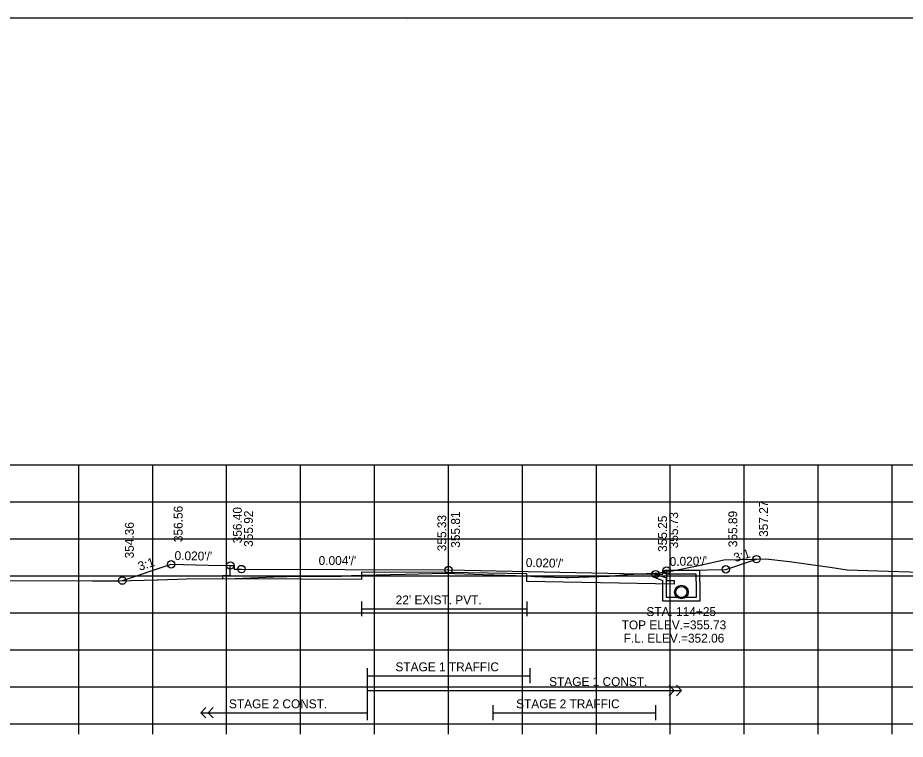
# Model space of a CAD drawing. Extents: x 1368122 to 1710785, y 373130 to 557566.
# Drawn here: x 1368284.5 to 1368404.5, y 375376.4 to 375473.9 of the extents above; entities that cross this region are included whole.
import ezdxf

# ---------------------------------------------------------------- set-up
doc = ezdxf.new("R2010")
doc.units = 0
for name, color, linetype in [('R_Alt Surface', 7, 'Continuous'), ('R_Axis', 7, 'Continuous'), ('R_Border', 7, 'Continuous'), ('R_Exist Surface', 7, 'Continuous'), ('R_Fin Surface', 7, 'Continuous'), ('R_Grid', 7, 'Continuous'), ('R_No Plot', 7, 'Continuous'), ('R_Striping', 7, 'Continuous'), ('R_Water', 7, 'Continuous'), ('R_Water Annot', 7, 'Continuous'), ('R_Xsect Elev', 7, 'Continuous'), ('R_Xsect Slope', 7, 'Continuous')]:
    doc.layers.add(name, color=color, linetype=linetype)

msp = doc.modelspace()

# ---------------------------------------------------------------- linework, layer by layer
at = {"layer": 'R_Alt Surface'}
for points in [[(1368372.23, 375399.17), (1368372.23, 375397.83), (1368373.23, 375397.81), (1368373.23, 375397.31), (1368370.73, 375397.36), (1368353.34, 375397.71), (1368353.34, 375398.71), (1368342.73, 375398.92), (1368330.95, 375398.97), (1368330.95, 375397.97), (1368314.73, 375398.04), (1368312.23, 375397.99), (1368312.23, 375398.49), (1368313.23, 375398.51), (1368313.23, 375399.85)], [(1368330.95, 375395), (1368330.95, 375393)], [(1368353.34, 375395), (1368353.34, 375393)], [(1368330.95, 375394), (1368353.34, 375394)]]:
    msp.add_lwpolyline(points, dxfattribs=at)
at = {"layer": 'R_Axis'}
for p, q in [((1368192.73, 375378.45), (1368492.73, 375378.45)), ((1368292.73, 375377.05), (1368292.73, 375378.45)), ((1368302.73, 375377.05), (1368302.73, 375378.45)), ((1368312.73, 375377.05), (1368312.73, 375378.45)), ((1368322.73, 375377.05), (1368322.73, 375378.45)), ((1368332.73, 375377.05), (1368332.73, 375378.45)), ((1368342.73, 375377.05), (1368342.73, 375378.45)), ((1368352.73, 375377.05), (1368352.73, 375378.45)), ((1368362.73, 375377.05), (1368362.73, 375378.45)), ((1368372.73, 375377.05), (1368372.73, 375378.45)), ((1368382.73, 375377.05), (1368382.73, 375378.45)), ((1368392.73, 375377.05), (1368392.73, 375378.45)), ((1368402.73, 375377.05), (1368402.73, 375378.45))]:
    msp.add_line(p, q, dxfattribs=at)
at = {"layer": 'R_Border'}
for p, q in [((1368184.73, 375473.91), (1368500.91, 375473.91)), ((1368337.25, 375473.65), (1368337.25, 375473.65)), ((1368337.25, 375473.65), (1368337.25, 375473.65))]:
    msp.add_line(p, q, dxfattribs=at)
at = {"layer": 'R_Exist Surface'}
msp.add_lwpolyline([(1368275.82, 375397.84), (1368294.59, 375397.79), (1368294.71, 375397.79), (1368294.87, 375397.79), (1368297.75, 375397.8), (1368297.91, 375397.8), (1368298.04, 375397.8), (1368303.35, 375397.91), (1368303.49, 375397.91), (1368307.31, 375398.05), (1368313.9, 375398.11), (1368319.06, 375398.32), (1368322.7, 375398.39), (1368328.21, 375398.42), (1368329.6, 375398.49), (1368330.95, 375398.55), (1368336.88, 375398.68), (1368342.31, 375398.8), (1368347.44, 375398.63), (1368353.34, 375398.44), (1368354.37, 375398.37), (1368355.49, 375398.31), (1368357.02, 375398.27), (1368358.62, 375398.22), (1368359, 375398.21), (1368364.45, 375398.43), (1368365.31, 375398.51), (1368366.93, 375398.65), (1368371.18, 375398.84), (1368372.82, 375399.07), (1368376.34, 375399.79), (1368379.98, 375400.63), (1368383.92, 375400.71), (1368385.66, 375400.76), (1368388.85, 375400.41), (1368393.35, 375399.77), (1368394.34, 375399.61), (1368396.65, 375399.28), (1368410.66, 375398.82)], dxfattribs=at)
at = {"layer": 'R_Fin Surface'}
msp.add_lwpolyline([(1368298.63, 375397.81), (1368305.23, 375400.01), (1368310.23, 375399.91), (1368313.23, 375399.85), (1368313.73, 375399.85), (1368313.73, 375399.35), (1368314.73, 375399.37), (1368342.73, 375399.25), (1368370.73, 375398.69), (1368371.73, 375398.67), (1368371.73, 375399.17), (1368372.23, 375399.17), (1368375.23, 375399.23), (1368380.23, 375399.33), (1368384.39, 375400.72)], dxfattribs=at)
at = {"layer": 'R_Grid'}
for p, q in [((1368192.73, 375413.45), (1368492.73, 375413.45)), ((1368292.73, 375378.45), (1368292.73, 375413.45)), ((1368302.73, 375378.45), (1368302.73, 375413.45)), ((1368312.73, 375378.45), (1368312.73, 375413.45)), ((1368322.73, 375378.45), (1368322.73, 375413.45)), ((1368332.73, 375378.45), (1368332.73, 375413.45)), ((1368342.73, 375378.45), (1368342.73, 375413.45)), ((1368352.73, 375378.45), (1368352.73, 375413.45)), ((1368362.73, 375378.45), (1368362.73, 375413.45)), ((1368372.73, 375378.45), (1368372.73, 375413.45)), ((1368382.73, 375378.45), (1368382.73, 375413.45)), ((1368392.73, 375378.45), (1368392.73, 375413.45)), ((1368402.73, 375378.45), (1368402.73, 375413.45)), ((1368192.73, 375408.45), (1368492.73, 375408.45)), ((1368192.73, 375403.45), (1368492.73, 375403.45)), ((1368192.73, 375398.45), (1368492.73, 375398.45)), ((1368192.73, 375393.45), (1368492.73, 375393.45)), ((1368192.73, 375388.45), (1368492.73, 375388.45)), ((1368192.73, 375383.45), (1368492.73, 375383.45)), ((1368192.73, 375378.45), (1368492.73, 375378.45))]:
    msp.add_line(p, q, dxfattribs=at)
at = {"layer": 'R_No Plot'}
msp.add_lwpolyline([(1368418.65, 375473.91), (1368438.27, 375473.91), (1368438.27, 375464.03), (1368454.38, 375464.03), (1368477.58, 375464.03), (1368477.7, 375435.87), (1368500.91, 375435.87), (1368500.91, 375268.45), (1368184.73, 375268.45), (1368184.73, 375473.91)], close=True, dxfattribs=at)
for centre, radius in [((1368384.39, 375400.72), 0.5), ((1368305.23, 375400.01), 0.5), ((1368313.23, 375399.85), 0.5), ((1368314.73, 375399.37), 0.5), ((1368342.73, 375399.25), 0.5), ((1368372.23, 375399.17), 0.5), ((1368380.23, 375399.33), 0.5), ((1368298.63, 375397.81), 0.5), ((1368370.73, 375398.69), 0.5), ((1368374.23, 375396.26), 0.917)]:
    msp.add_circle(centre, radius, dxfattribs=at)
at = {"layer": 'R_Striping'}
for p, q in [((1368373.26, 375382.95), (1368372.56, 375383.66)), ((1368372.56, 375382.24), (1368373.26, 375382.95)), ((1368374.26, 375382.95), (1368373.56, 375383.66)), ((1368373.56, 375382.24), (1368374.26, 375382.95)), ((1368309.23, 375379.95), (1368309.93, 375380.66)), ((1368310.23, 375379.95), (1368310.93, 375380.66)), ((1368309.23, 375379.95), (1368331.73, 375379.95)), ((1368309.93, 375379.24), (1368309.23, 375379.95)), ((1368310.93, 375379.24), (1368310.23, 375379.95))]:
    msp.add_line(p, q, dxfattribs=at)
for points in [[(1368331.73, 375385.95), (1368331.73, 375378.95)], [(1368331.73, 375384.95), (1368353.73, 375384.95)], [(1368353.73, 375385.95), (1368353.73, 375383.95)], [(1368331.73, 375382.95), (1368374.26, 375382.95)], [(1368348.73, 375380.95), (1368348.73, 375378.95)], [(1368370.73, 375380.95), (1368370.73, 375378.95)], [(1368348.73, 375379.95), (1368370.73, 375379.95)]]:
    msp.add_lwpolyline(points, dxfattribs=at)
at = {"layer": 'R_Water'}
for p, q in [((1368370.73, 375398.69), (1368372.23, 375398.17)), ((1368370.73, 375398.17), (1368371.73, 375397.82)), ((1368371.89, 375399.01), (1368371.98, 375399.17)), ((1368371.89, 375399.01), (1368372.23, 375398.67)), ((1368376.73, 375399.17), (1368371.98, 375399.17)), ((1368376.23, 375398.67), (1368372.23, 375398.67)), ((1368372.23, 375397.67), (1368372.23, 375398.17)), ((1368376.23, 375397.67), (1368376.23, 375398.67)), ((1368376.73, 375397.67), (1368376.73, 375399.17)), ((1368371.73, 375397.67), (1368371.73, 375397.82))]:
    msp.add_line(p, q, dxfattribs=at)
for points in [[(1368370.73, 375398.17), (1368370.73, 375398.69)], [(1368376.73, 375397.67), (1368376.73, 375395.01), (1368374.23, 375395.01), (1368371.73, 375395.01), (1368371.73, 375397.67)], [(1368376.23, 375397.67), (1368376.23, 375395.51), (1368374.23, 375395.51), (1368372.23, 375395.51), (1368372.23, 375397.67)]]:
    msp.add_lwpolyline(points, dxfattribs=at)
msp.add_circle((1368374.23, 375396.26), 0.75, dxfattribs=at)
at = {"layer": 'R_Xsect Elev'}
msp.add_line((1368342.73, 375398.78), (1368342.73, 375408.78), dxfattribs=at)

# ---------------------------------------------------------------- texts
at = {"layer": 'R_Striping'}
for s, p in [('STAGE 1 TRAFFIC', (1368335.56, 375385.55)), ('STAGE 1 CONST.', (1368356.34, 375383.55)), ('STAGE 2 CONST.', (1368313.05, 375380.55)), ('STAGE 2 TRAFFIC', (1368351.88, 375380.55))]:
    msp.add_text(s, height=1.2, dxfattribs=at).set_placement(p)
at = {"layer": 'R_Water'}
msp.add_text("22' EXIST. PVT.", height=1.2, dxfattribs=at).set_placement((1368335.59, 375394.6))
at = {"layer": 'R_Water Annot'}
for s, p in [('STA. 114+25', (1368369.5, 375393.02)), ('TOP ELEV.=355.73', (1368366.15, 375391.22)), ('F.L. ELEV.=352.06', (1368366.42, 375389.42))]:
    msp.add_text(s, height=1.2, dxfattribs=at).set_placement(p)
at = {"layer": 'R_Xsect Elev'}
for s, p in [('356.56', (1368306.78, 375403.01)), ('357.27', (1368385.94, 375403.72)), ('356.40', (1368314.78, 375402.85)), ('355.92', (1368316.28, 375402.37)), ('355.33', (1368342.43, 375401.78)), ('355.81', (1368344.28, 375402.25)), ('355.73', (1368373.78, 375402.17)), ('355.89', (1368381.78, 375402.33)), ('354.36', (1368300.18, 375400.81)), ('355.25', (1368372.28, 375401.69))]:
    msp.add_text(s, height=1.2, rotation=90, dxfattribs=at).set_placement(p)
at = {"layer": 'R_Xsect Slope'}
for s, rotation, p in [("0.020'/'", 358.8542, (1368305.68, 375400.6)), ('3:1', 18.4349, (1368381.53, 375400.29)), ('3:1', 18.4349, (1368300.98, 375399.12)), ("0.004'/'", 359.7575, (1368325.17, 375399.93)), ("0.020'/'", 358.8542, (1368353.18, 375399.65)), ("0.020'/'", 1.1458, (1368372.65, 375399.78))]:
    msp.add_text(s, height=1.2, rotation=rotation, dxfattribs=at).set_placement(p)

doc.saveas('drawing.dxf')
